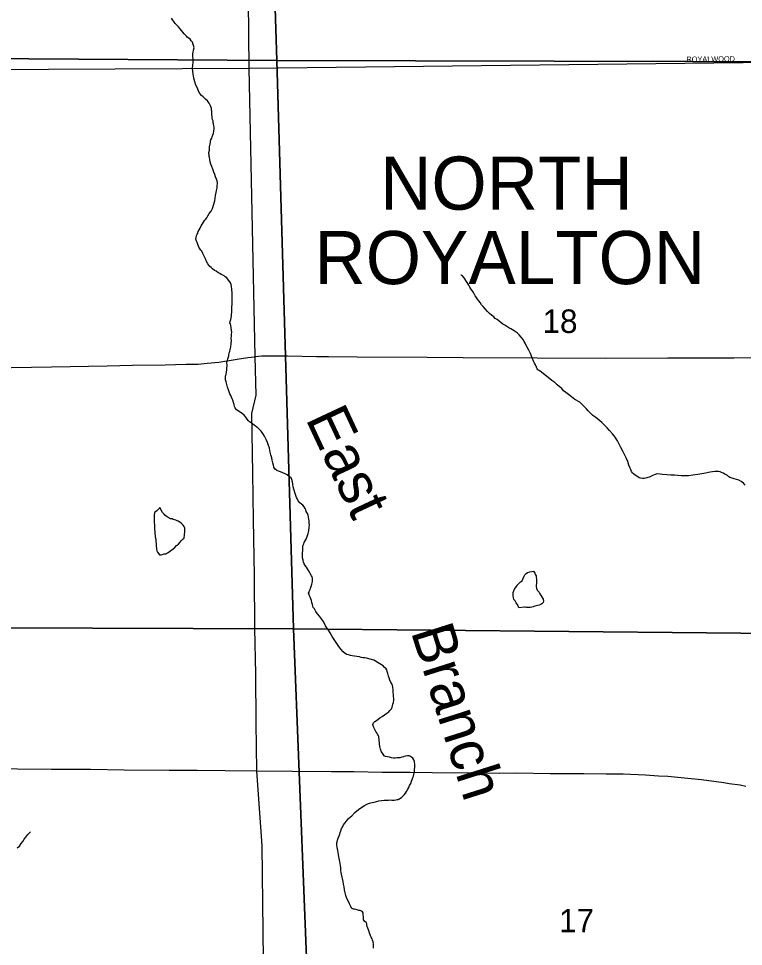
# Model space of a CAD drawing. Extents: x 2010165 to 2382125, y 1060529 to 1407316.
# Drawn here: x 2179406 to 2186230, y 1202612 to 1211343 of the extents above; entities that cross this region are included whole.
import ezdxf

# ---------------------------------------------------------------- set-up
doc = ezdxf.new("R2010")
doc.units = 0
for name, color, linetype in [('GM_X_City_Street', 7, 'Continuous'), ('GM_X_City_Street_Text', 7, 'Continuous'), ('GM_X_Corporation_Text', 7, 'Continuous'), ('GM_X_Interstate_Route', 7, 'Continuous'), ('GM_X_Major_River', 7, 'Continuous'), ('GM_X_Major_River_Text', 7, 'Continuous'), ('GM_X_Minor_Lake', 7, 'Continuous'), ('GM_X_Minor_River', 7, 'Continuous'), ('GM_X_Section', 7, 'Continuous'), ('GM_X_Section_Text', 7, 'Continuous'), ('GM_X_State_Route', 7, 'Continuous')]:
    doc.layers.add(name, color=color, linetype=linetype)

msp = doc.modelspace()

# ---------------------------------------------------------------- linework, layer by layer
at = {"layer": 'GM_X_City_Street'}
msp.add_lwpolyline([(2178423.8, 1210860.2), (2181576.3, 1210875.4), (2187047, 1210940.2), (2187068.8, 1210940.5)], dxfattribs=at)
at = {"layer": 'GM_X_Interstate_Route'}
for points in [[(2178758.2, 1204291.6), (2179132.5, 1204285.4), (2179396.4, 1204284), (2179715.4, 1204279.4), (2180083.8, 1204278.9), (2180400, 1204274.3), (2180823.4, 1204270.7), (2181087.3, 1204269.3), (2181351.2, 1204267.9), (2181647.6, 1204264.5)], [(2181647.6, 1204264.5), (2181983.5, 1204262.4), (2182352, 1204258.3), (2182563.7, 1204256.4), (2182827.6, 1204251.4), (2183091.6, 1204250.1), (2183300.5, 1204248.2), (2183512.2, 1204246.4), (2183671.6, 1204247.8), (2183935.6, 1204242.8), (2184095, 1204244.2), (2184411.2, 1204239.6), (2184515.7, 1204240.5), (2184727.4, 1204238.7), (2184939.1, 1204236.9), (2185098.5, 1204234.7), (2185307.6, 1204225.6), (2185430.9, 1204216.7), (2185519.3, 1204212.8), (2185676.2, 1204199.6), (2185835.8, 1204182.8), (2186044.9, 1204155.5), (2186097.3, 1204145), (2186199.1, 1204131.3), (2186251.4, 1204120.8)]]:
    msp.add_lwpolyline(points, dxfattribs=at)
at = {"layer": 'GM_X_Major_River'}
for points in [[(2181210.4, 1210528.1), (2181199.9, 1210545.9), (2181191.5, 1210559.7), (2181183.2, 1210569.5), (2181164.7, 1210585.1), (2181144.1, 1210606.6), (2181127.7, 1210620.2), (2181113.2, 1210637.9), (2181100.5, 1210659.7), (2181089.7, 1210689.5), (2181074.9, 1210717.2), (2181064, 1210749.1), (2181057.1, 1210783), (2181050.1, 1210819), (2181047.3, 1210849), (2181044.5, 1210877), (2181047.8, 1210903.2), (2181049.1, 1210929.3), (2181050.3, 1210959.5), (2181047.6, 1210985.5), (2181046.9, 1211011.6), (2181050.5, 1211027.8), (2181054, 1211045.9), (2181057.5, 1211066.1), (2181041.9, 1211121.9), (2181031.6, 1211133.7), (2181021.1, 1211149.5), (2181008.9, 1211157.2), (2180994.5, 1211168.8), (2180986.2, 1211178.6), (2180976, 1211186.4), (2180965.6, 1211200.2), (2180953.2, 1211213.9), (2180938.7, 1211229.6), (2180926.2, 1211247.3), (2180911.7, 1211265), (2180897.3, 1211280.7), (2180880.8, 1211296.3), (2180866.3, 1211314), (2180857.9, 1211327.8), (2180845.4, 1211345.6)], [(2181417.3, 1208732.8), (2181416.7, 1208754.8), (2181416.3, 1208768.9), (2181413.9, 1208784.9), (2181413.5, 1208798.9), (2181411, 1208818.9), (2181406.4, 1208840.9), (2181402, 1208854.8), (2181366.6, 1208904.1), (2181352.3, 1208913.7), (2181340, 1208921.4), (2181327.8, 1208927.1), (2181313.6, 1208934.8), (2181299.3, 1208944.5), (2181283, 1208954.1), (2181266.6, 1208965.7), (2181250.4, 1208973.3), (2181232, 1208986.9), (2181219.6, 1209000.6), (2181207.3, 1209010.3), (2181196.9, 1209022.1), (2181186.5, 1209035.8), (2181176, 1209055.6), (2181165.2, 1209081.5), (2181154.5, 1209107.3), (2181141.8, 1209131), (2181131.2, 1209152.8), (2181120.9, 1209164.6), (2181114.6, 1209174.5), (2181104.2, 1209190.3), (2181099.8, 1209202.2), (2181093.4, 1209218.1), (2181086.9, 1209236), (2181080.5, 1209247.9), (2181074, 1209265.8), (2181077.6, 1209281.9), (2181081.1, 1209300.1), (2181086.8, 1209314.3), (2181092.5, 1209324.5), (2181098.1, 1209338.7), (2181105.7, 1209354.9), (2181115.3, 1209371.2), (2181124.7, 1209393.6), (2181136.3, 1209411.9), (2181145.8, 1209428.2), (2181155.5, 1209442.6), (2181167.2, 1209452.9), (2181176.8, 1209469.2), (2181188.4, 1209487.6), (2181201.8, 1209508), (2181219.3, 1209530.6), (2181232.7, 1209555), (2181252.7, 1209627.8), (2181256.1, 1209652), (2181261.4, 1209678.2), (2181266.7, 1209706.5), (2181270.2, 1209724.6), (2181273.9, 1209736.8), (2181275.5, 1209750.9), (2181277, 1209769), (2181278.4, 1209793.1), (2181275.8, 1209815.1), (2181269.3, 1209833), (2181260.7, 1209852.8), (2181252.1, 1209874.7), (2181243.5, 1209896.6), (2181234.6, 1209926.4), (2181224, 1209950.2), (2181217.3, 1209974.2), (2181210.8, 1209994.1), (2181206.2, 1210016), (2181203.7, 1210034), (2181201.3, 1210046), (2181198.9, 1210060), (2181196.7, 1210070), (2181198.4, 1210082.1), (2181203.8, 1210104.3), (2181204.9, 1210136.4), (2181208.2, 1210164.6), (2181211.7, 1210180.8), (2181213.5, 1210190.9), (2181217.2, 1210201), (2181224.8, 1210217.3), (2181228.4, 1210231.4), (2181241.5, 1210265.9), (2181243, 1210284), (2181246.5, 1210304.2), (2181246, 1210322.2), (2181243.7, 1210334.2), (2181241.2, 1210352.2), (2181238.9, 1210362.2), (2181236.4, 1210380.2), (2181229.9, 1210398.1), (2181227.3, 1210420.1), (2181224.8, 1210438.1), (2181224.4, 1210454.2), (2181224, 1210470.2), (2181223.7, 1210480.2), (2181223.3, 1210496.3), (2181216.8, 1210514.2), (2181210.4, 1210528.1)], [(2181995.9, 1206915.1), (2181991.3, 1206935.1), (2181988.6, 1206961.1), (2181986, 1206983.1), (2181977.3, 1207007), (2181970.9, 1207020.9), (2181954.5, 1207034.5), (2181934.1, 1207050), (2181915.8, 1207059.6), (2181893.4, 1207069), (2181873.1, 1207078.5), (2181852.9, 1207084), (2181838.7, 1207091.7), (2181820.3, 1207103.2), (2181809.8, 1207121), (2181805.3, 1207139), (2181798.7, 1207162.9), (2181793.9, 1207188.9), (2181789.4, 1207208.8), (2181784.9, 1207226.8), (2181780.6, 1207238.7), (2181778.2, 1207250.7), (2181775.9, 1207262.7), (2181771.4, 1207280.6), (2181766.9, 1207300.6), (2181760.2, 1207324.5), (2181749.4, 1207352.3), (2181736.6, 1207382.1), (2181719.7, 1207411.8), (2181705, 1207437.5), (2181688.4, 1207459.1), (2181673.9, 1207476.8), (2181659.5, 1207490.5), (2181649.2, 1207498.2), (2181632.9, 1207509.8), (2181622.7, 1207515.6), (2181612.4, 1207525.4), (2181600.1, 1207535.1), (2181589.9, 1207540.8), (2181579.7, 1207548.6), (2181569.4, 1207558.4), (2181559, 1207572.1), (2181546.4, 1207591.9), (2181529.9, 1207609.5), (2181511.4, 1207625.1), (2181458.3, 1207661.8), (2181443.7, 1207681.5), (2181439.4, 1207693.5), (2181434.9, 1207711.4), (2181430.4, 1207731.4), (2181423.8, 1207751.3), (2181417.4, 1207765.2), (2181411, 1207779), (2181404.6, 1207794.9), (2181396.1, 1207810.8), (2181389.6, 1207830.7), (2181381, 1207850.5), (2181374.3, 1207874.4), (2181367.6, 1207900.4), (2181359, 1207924.2), (2181354.4, 1207944.2), (2181353.9, 1207962.2), (2181355.5, 1207978.3), (2181359, 1207996.5), (2181364.5, 1208014.7), (2181368, 1208036.9), (2181367.5, 1208054.9), (2181369, 1208073), (2181368.5, 1208089.1), (2181366.2, 1208101.1), (2181365.9, 1208111.1), (2181380.7, 1208159.7), (2181384.4, 1208169.8), (2181386.1, 1208179.9), (2181389.7, 1208196), (2181393.3, 1208210.2), (2181398.8, 1208230.4), (2181404.2, 1208254.6), (2181407.4, 1208284.8), (2181410.6, 1208313), (2181408, 1208337), (2181409.5, 1208355.1), (2181410.9, 1208375.3), (2181412.6, 1208387.3), (2181412, 1208411.4), (2181407.4, 1208431.4), (2181402.8, 1208453.3), (2181400.4, 1208469.3), (2181396.1, 1208479.3), (2181397.7, 1208493.4), (2181403.2, 1208511.6), (2181406.8, 1208527.7), (2181410.2, 1208549.9), (2181413.2, 1208588.1), (2181412.6, 1208610.2), (2181414.3, 1208622.3), (2181414, 1208634.3), (2181415.5, 1208650.4), (2181416.9, 1208674.5), (2181418.1, 1208704.7), (2181417.3, 1208732.8)], [(2182887.6, 1205155.9), (2182883, 1205179.8), (2182876.5, 1205197.7), (2182872, 1205213.7), (2182865.8, 1205223.6), (2182849.3, 1205239.2), (2182836.9, 1205252.9), (2182808.3, 1205272.2), (2182749.2, 1205306.8), (2182680.5, 1205325.1), (2182666.5, 1205326.7), (2182648.4, 1205328.2), (2182630.3, 1205329.8), (2182614.1, 1205335.4), (2182589.9, 1205338.8), (2182569.8, 1205342.2), (2182547.6, 1205345.7), (2182529.5, 1205349.2), (2182511.3, 1205354.8), (2182495.2, 1205358.3), (2182480.8, 1205368), (2182462.4, 1205383.6), (2182439.6, 1205409.1), (2182414.7, 1205442.6), (2182389.6, 1205480.1), (2182358.2, 1205529.4), (2182339.2, 1205563.1), (2182322.5, 1205588.7), (2182307.9, 1205610.4), (2182295.3, 1205630.1), (2182284.7, 1205649.9), (2182272.1, 1205671.7), (2182257.4, 1205695.4), (2182238.8, 1205719), (2182220.1, 1205742.6), (2182203.4, 1205764.2), (2182190.8, 1205788), (2182180.4, 1205801.8), (2182176, 1205813.7), (2182171.6, 1205829.7), (2182167.1, 1205847.6), (2182162.6, 1205865.6), (2182156.2, 1205881.4), (2182151.7, 1205897.4), (2182145.3, 1205911.3), (2182140.9, 1205927.2), (2182136.6, 1205937.1), (2182140.2, 1205951.3), (2182149.8, 1205969.6), (2182155.4, 1205983.8), (2182161, 1205998), (2182166.4, 1206022.2), (2182173.7, 1206046.5), (2182173.2, 1206066.6), (2182172.9, 1206078.6), (2182168.6, 1206088.6), (2182164.3, 1206100.5), (2182136.9, 1206147.9), (2182126.5, 1206163.7), (2182116, 1206179.5), (2182103.5, 1206197.3), (2182095.1, 1206211.1), (2182088.6, 1206229), (2182084.1, 1206246.9), (2182079.5, 1206268.9), (2182079, 1206289), (2182080.4, 1206311.1), (2182081.6, 1206341.2), (2182083, 1206361.3), (2182082.6, 1206377.4), (2182086.3, 1206387.5), (2182090, 1206399.7), (2182095.6, 1206413.9), (2182105.3, 1206428.2), (2182112.9, 1206444.4), (2182122.2, 1206468.8), (2182131.5, 1206497.1), (2182138.8, 1206523.4), (2182141.9, 1206555.6), (2182143.4, 1206575.7), (2182143, 1206591.8), (2182142.6, 1206605.8), (2182140.3, 1206617.8), (2182137.8, 1206633.8), (2182135.3, 1206651.8), (2182130.8, 1206669.8), (2182126.4, 1206685.7), (2182120.1, 1206695.6), (2182113.8, 1206705.4), (2182109.4, 1206719.4), (2182103.1, 1206731.3), (2182094.6, 1206749.1), (2182082.2, 1206762.8), (2182069.9, 1206772.6), (2182053.5, 1206786.2), (2182039, 1206803.8), (2182032.5, 1206819.7), (2182024, 1206837.6), (2182017.5, 1206855.5), (2182009, 1206873.3), (2181995.9, 1206915.1)], [(2182661.8, 1203939.3), (2182685.6, 1203952), (2182709.4, 1203958.6), (2182721.4, 1203963), (2182735.3, 1203965.3), (2182753.3, 1203969.8), (2182775.2, 1203974.4), (2182797.1, 1203981), (2182823, 1203985.7), (2182847, 1203988.4), (2182867, 1203988.9), (2182887.1, 1203989.4), (2182905.1, 1203989.9), (2182921.2, 1203988.3), (2182943.2, 1203988.9), (2182957.2, 1203991.3), (2182969.2, 1203993.6), (2182979.1, 1203995.8), (2183010.8, 1204012.7), (2183022.5, 1204025.1), (2183036.1, 1204039.5), (2183047.8, 1204053.9), (2183057.4, 1204068.2), (2183070.8, 1204090.6), (2183080.4, 1204106.9), (2183087.9, 1204127.2), (2183097.4, 1204145.5), (2183104.9, 1204165.8), (2183112.4, 1204184.1), (2183118, 1204200.3), (2183123.6, 1204214.5), (2183127.2, 1204230.6), (2183130.8, 1204244.8), (2183132.5, 1204258.9), (2183131.9, 1204278.9), (2183135.5, 1204295.1), (2183135.2, 1204307.1), (2183136.9, 1204317.2), (2183136.6, 1204329.2), (2183134.2, 1204341.2), (2183133.9, 1204353.3), (2183127.5, 1204369.1), (2183117.1, 1204382.9), (2183104.8, 1204392.6), (2183094.6, 1204398.4), (2183082.4, 1204404.1), (2183066.3, 1204405.7), (2183046.4, 1204401.1), (2183030.5, 1204394.7), (2183012.6, 1204392.2), (2182996.6, 1204387.8), (2182980.6, 1204387.4), (2182966.6, 1204385), (2182952.7, 1204382.6), (2182934.6, 1204384.2), (2182916.4, 1204387.7), (2182898.3, 1204391.2), (2182878.1, 1204394.7), (2182859.9, 1204400.3), (2182847.8, 1204406), (2182837.3, 1204419.8), (2182822.7, 1204441.4), (2182812, 1204467.3), (2182807.3, 1204493.2), (2182804.5, 1204521.3), (2182796.7, 1204587.3), (2182792.4, 1204599.3), (2182786.1, 1204609.1), (2182777.8, 1204621), (2182769.4, 1204634.8), (2182758.9, 1204652.6), (2182750.4, 1204670.4), (2182743.8, 1204690.3), (2182741.5, 1204700.3), (2182747.2, 1204714.5), (2182760.9, 1204726.9), (2182774.6, 1204737.3), (2182788.4, 1204747.7), (2182808, 1204762.3), (2182829.7, 1204776.9), (2182851.4, 1204791.5), (2182873, 1204808.2), (2182890.7, 1204820.7), (2182902.4, 1204831), (2182916, 1204847.4), (2182921.6, 1204863.6), (2182927.3, 1204875.8), (2182930.9, 1204892), (2182934.4, 1204908.1), (2182937.9, 1204928.3), (2182939.5, 1204944.4), (2182937, 1204962.4), (2182936.4, 1204982.5), (2182933.9, 1205002.5), (2182931.2, 1205026.5), (2182928.6, 1205050.5), (2182921.8, 1205078.5), (2182911.3, 1205096.3), (2182902.7, 1205118.1), (2182894.1, 1205138), (2182887.6, 1205155.9)], [(2182748.2, 1202596.4), (2182747.8, 1202614.5), (2182747.3, 1202630.5), (2182744.7, 1202654.5), (2182738.2, 1202670.4), (2182733.8, 1202684.4), (2182725.4, 1202698.2), (2182719.1, 1202712.1), (2182712.6, 1202730), (2182706, 1202749.9), (2182699.5, 1202767.8), (2182693.1, 1202783.7), (2182688.6, 1202799.6), (2182686.2, 1202813.6), (2182683.9, 1202825.6), (2182677.6, 1202835.5), (2182665.3, 1202845.2), (2182652.8, 1202862.9), (2182652.4, 1202879), (2182652, 1202893), (2182651.6, 1202907.1), (2182651.4, 1202917.1), (2182649.1, 1202927.1), (2182644.8, 1202937), (2182634.6, 1202944.8), (2182620.4, 1202948.4), (2182608.4, 1202950.1), (2182592.2, 1202955.7), (2182570, 1202961.2), (2182557.9, 1202962.8), (2182541.6, 1202972.4), (2182533.1, 1202988.3), (2182520.5, 1203012.1), (2182507.7, 1203039.8), (2182497, 1203063.6), (2182488.2, 1203091.5), (2182481.5, 1203117.4), (2182474.7, 1203145.4), (2182470, 1203171.3), (2182465.3, 1203197.3), (2182460.6, 1203223.3), (2182444.7, 1203291.1), (2182442.3, 1203307.1), (2182439.8, 1203327.1), (2182439.1, 1203351.2), (2182436.5, 1203373.2), (2182434, 1203391.2), (2182431.5, 1203411.3), (2182427.1, 1203425.2), (2182424.8, 1203437.2), (2182420.3, 1203455.1), (2182417.7, 1203477.2), (2182410.7, 1203513.1), (2182405.9, 1203543.1), (2182403.2, 1203567.1), (2182402.7, 1203585.2), (2182406.4, 1203597.3), (2182408, 1203611.4), (2182415.5, 1203631.7), (2182425, 1203652), (2182430.5, 1203668.2), (2182434.2, 1203682.4), (2182439.7, 1203700.6), (2182445.2, 1203720.8), (2182454.8, 1203735.1), (2182464.3, 1203755.4), (2182477.9, 1203771.9), (2182493.4, 1203790.3), (2182512.8, 1203814.9), (2182542.2, 1203841.8), (2182571.4, 1203870.7), (2182604.8, 1203899.7), (2182636.2, 1203922.6), (2182661.8, 1203939.3)]]:
    msp.add_lwpolyline(points, dxfattribs=at)
at = {"layer": 'GM_X_Minor_Lake'}
for points in [[(2180737.2, 1206741.5), (2180733.4, 1206735.4), (2180723.6, 1206725.1), (2180706, 1206710.6), (2180696.2, 1206702.3), (2180686.3, 1206696), (2180681.1, 1206667.8), (2180681.7, 1206645.7), (2180682.3, 1206621.6), (2180682.9, 1206599.6), (2180685.5, 1206577.6), (2180686.2, 1206553.5), (2180686.4, 1206546.8)], [(2180686.4, 1206546.8), (2180692.5, 1206467.3), (2180697.2, 1206443.3), (2180697.7, 1206425.3), (2180700.3, 1206401.3), (2180701, 1206375.2), (2180703.4, 1206361.2), (2180705.8, 1206347.2), (2180708.2, 1206333.2), (2180714.5, 1206321.3), (2180725, 1206305.6), (2180733.2, 1206295.7), (2180747.3, 1206296.1), (2180759.2, 1206300.4), (2180777.1, 1206304.9), (2180793.1, 1206307.4), (2180803, 1206311.6), (2180814.9, 1206318), (2180873.8, 1206363.7), (2180893.3, 1206384.3), (2180911, 1206396.8), (2180924.6, 1206411.2), (2180940.1, 1206431.7), (2180955.8, 1206446.1), (2180965.6, 1206452.4), (2180968.8, 1206484.6), (2180971.9, 1206516.8), (2180971.4, 1206536.9), (2180971.1, 1206546.9), (2180964.7, 1206562.8), (2180954.3, 1206576.6), (2180939.8, 1206592.3), (2180925.4, 1206603.9), (2180909.1, 1206613.5), (2180899, 1206617.3), (2180886.8, 1206623), (2180874.7, 1206626.7), (2180862.6, 1206630.4), (2180852.4, 1206634.1), (2180836.4, 1206635.7), (2180822.2, 1206641.4), (2180805.8, 1206653), (2180795.6, 1206660.7), (2180783.3, 1206670.5), (2180775, 1206680.3), (2180760.6, 1206693.9), (2180737.2, 1206741.5)], [(2184098.6, 1206009.3), (2184099.8, 1206010.8), (2184113.4, 1206025.3), (2184131, 1206041.8), (2184146.8, 1206052.2), (2184154.4, 1206066.5), (2184165.7, 1206094.9), (2184173.3, 1206109.1), (2184185.1, 1206119.5), (2184198.8, 1206129.9), (2184218.7, 1206136.4), (2184238.6, 1206141), (2184254.6, 1206143.4), (2184265.1, 1206123.6), (2184273.5, 1206109.8), (2184277.9, 1206097.8), (2184280.2, 1206085.9), (2184280.7, 1206067.8), (2184281.2, 1206049.8), (2184281.7, 1206029.7), (2184280.3, 1206007.6), (2184278.6, 1205995.5), (2184283, 1205983.5), (2184289.5, 1205965.6), (2184297.8, 1205953.8), (2184306.1, 1205944), (2184312.5, 1205930.1), (2184320.8, 1205920.3), (2184327.1, 1205910.4), (2184335.5, 1205894.6), (2184343.9, 1205880.8), (2184346.5, 1205860.7), (2184344.8, 1205848.6), (2184333.1, 1205834.3), (2184323.3, 1205828), (2184307.3, 1205823.6), (2184291.4, 1205821.1), (2184277.5, 1205816.8), (2184267.5, 1205812.5), (2184249.6, 1205808), (2184237.7, 1205803.7), (2184221.7, 1205801.2), (2184199.7, 1205800.7), (2184187.6, 1205802.4), (2184175.5, 1205804.1), (2184167.5, 1205803.8), (2184115.5, 1205798.5)], [(2184115.5, 1205798.5), (2184104.9, 1205822.3), (2184090.2, 1205844), (2184079.7, 1205863.8), (2184067.3, 1205877.5), (2184064.8, 1205895.5), (2184062.4, 1205907.5), (2184063.5, 1205941.6), (2184074.7, 1205972.1), (2184098.6, 1206009.3)]]:
    msp.add_lwpolyline(points, dxfattribs=at)
at = {"layer": 'GM_X_Minor_River'}
for points in [[(2184453.2, 1207919.3), (2184426.6, 1207938.7), (2184328.3, 1208014.4), (2184305.9, 1208029.8), (2184293.6, 1208037.6), (2184287.3, 1208047.4), (2184280.9, 1208063.3), (2184272.3, 1208085.2), (2184261.9, 1208098.9), (2184257.5, 1208112.9), (2184240.4, 1208150.6), (2184225.3, 1208190.3), (2184210.4, 1208224.1), (2184195.6, 1208251.8), (2184183, 1208273.5), (2184174.5, 1208289.4), (2184166.1, 1208305.2), (2184153.5, 1208325), (2184138.9, 1208344.6), (2184120.3, 1208366.2), (2184099.7, 1208385.8), (2184073.2, 1208403.1), (2184056.9, 1208412.8), (2184040.5, 1208424.4), (2184022.2, 1208433.9), (2184001.9, 1208445.4), (2183983.5, 1208457), (2183965.1, 1208468.6), (2183946.7, 1208482.1), (2183930.3, 1208495.8), (2183911.8, 1208511.3), (2183893.5, 1208520.9), (2183881.1, 1208536.6), (2183858.6, 1208552.1), (2183840.1, 1208567.6), (2183819.6, 1208587.2), (2183798.9, 1208610.7), (2183780.2, 1208632.3), (2183763.7, 1208650), (2183751.2, 1208669.7), (2183738.7, 1208685.4), (2183726.2, 1208701.2), (2183715.8, 1208717), (2183705.3, 1208734.8), (2183690.4, 1208764.5), (2183675.9, 1208784.2), (2183663.4, 1208799.9), (2183653, 1208815.7), (2183644.5, 1208833.5), (2183600.4, 1208904.6), (2183583.9, 1208922.3), (2183571.7, 1208928), (2183569.7, 1208927.9)], [(2186246, 1206952.6), (2186229.5, 1206970.3), (2186209, 1206985.8), (2186186.6, 1206999.3), (2186164.3, 1207006.7), (2186144.1, 1207012.2), (2186123.9, 1207017.7), (2186103.7, 1207023.2), (2186091.5, 1207030.9), (2186079.1, 1207044.6), (2186056.7, 1207056.1), (2186038.5, 1207063.6), (2186024.2, 1207071.3), (2186010, 1207076.9), (2185995.9, 1207080.6), (2185961.8, 1207081.7), (2185917.8, 1207074.5), (2185858.1, 1207060.9), (2185802.2, 1207051.4), (2185754.2, 1207046.1), (2185712.2, 1207041), (2185676.1, 1207040), (2185644.1, 1207039.2), (2185613.9, 1207042.4), (2185581.7, 1207045.6), (2185547.6, 1207046.7), (2185509.4, 1207049.7), (2185467.2, 1207052.6), (2185445.1, 1207056), (2185425, 1207057.5), (2185409, 1207057.1), (2185375.2, 1207044.2), (2185351.5, 1207031.5), (2185321.7, 1207020.7), (2185295.8, 1207016), (2185279.8, 1207013.6), (2185261.7, 1207017.1), (2185249.5, 1207022.8), (2185237.2, 1207030.5), (2185220.9, 1207040.1), (2185206.6, 1207049.8), (2185194.4, 1207057.5), (2185186.1, 1207067.3), (2185177.7, 1207081.1), (2185169.2, 1207099), (2185160.7, 1207118.8), (2185150, 1207140.6), (2185141.1, 1207176.5), (2185126.2, 1207208.3), (2185111.3, 1207240), (2185094.3, 1207273.7), (2185077.4, 1207305.3), (2185060.5, 1207337), (2185043.6, 1207370.7), (2185022.6, 1207404.3), (2184997.7, 1207435.7), (2184970.8, 1207465.1), (2184948, 1207492.7), (2184923.3, 1207516.1), (2184896.6, 1207541.5), (2184878.1, 1207559.1), (2184859.6, 1207574.6), (2184841.2, 1207588.2), (2184824.8, 1207599.8), (2184810.5, 1207611.5), (2184798.1, 1207623.2), (2184783.7, 1207636.9), (2184767.2, 1207652.5), (2184748.6, 1207674.1), (2184723.9, 1207699.6), (2184690.8, 1207734.8), (2184644, 1207759.7), (2184611.3, 1207784.9), (2184582.6, 1207806.3), (2184558.1, 1207823.7), (2184537.5, 1207841.2), (2184519, 1207860.8), (2184496.4, 1207880.3), (2184475.9, 1207897.8), (2184453.2, 1207919.3)], [(2179392.1, 1203538.2), (2179413.6, 1203556.8), (2179429.1, 1203579.3), (2179444.6, 1203599.8), (2179458.1, 1203620.2), (2179475.5, 1203640.8), (2179492.9, 1203665.3), (2179514.4, 1203685.9), (2179518.8, 1203690.6)]]:
    msp.add_lwpolyline(points, dxfattribs=at)
at = {"layer": 'GM_X_Section'}
for points in [[(2181662, 1216455.1), (2181835.9, 1210948.1), (2176227.8, 1210985.9), (2176133.3, 1216538.6)], [(2186961.3, 1216421.1), (2187059.5, 1210937.2), (2181835.9, 1210948.1), (2181662, 1216455.1)], [(2176227.8, 1210985.9), (2181835.9, 1210948.1), (2181995.2, 1205598.8), (2176316.2, 1205618.7)], [(2181835.9, 1210948.1), (2187059.5, 1210937.2), (2187179, 1205551.2), (2181995.2, 1205598.8)], [(2176316.2, 1205618.7), (2181995.2, 1205598.8), (2182206.7, 1200204.6), (2176405.5, 1200128.5)], [(2181995.2, 1205598.8), (2187179, 1205551.2), (2187275.3, 1200238.2), (2182206.7, 1200204.6)]]:
    msp.add_lwpolyline(points, close=True, dxfattribs=at)
at = {"layer": 'GM_X_State_Route'}
for points in [[(2181717.3, 1201948.6), (2181700.4, 1203559), (2181647.6, 1204264.5), (2181642.6, 1204715.5), (2181638.1, 1205176.6), (2181629.7, 1205603.6), (2181627.2, 1206100.7), (2181618.6, 1206625.9), (2181610.2, 1207064.9), (2181601.6, 1207628.1), (2181643.9, 1207798.5), (2181634.5, 1208161.8), (2181576.3, 1210875.4), (2181543, 1214385.7)], [(2178826.7, 1208039.8), (2179067.7, 1208055.5), (2179339.3, 1208058.1), (2179715.4, 1208066.6), (2180239.7, 1208075.2), (2180477.9, 1208080.4), (2180787.2, 1208085.5), (2180980, 1208091.5), (2181034.8, 1208089.8), (2181098.2, 1208090.6), (2181182.2, 1208099.2), (2181292.7, 1208111.2), (2181463.2, 1208136.9), (2181563.4, 1208152.3), (2181628.5, 1208161)], [(2181628.5, 1208161), (2181634.5, 1208161.8), (2181697, 1208170.3), (2181938.6, 1208168.6), (2182210.5, 1208164.4)], [(2182210.5, 1208164.4), (2182324.2, 1208162.6), (2182592.4, 1208159.2), (2183251.2, 1208156.6), (2183590.4, 1208154), (2184287, 1208150.6), (2184929.6, 1208147.2), (2185519, 1208148.9), (2186140.1, 1208148.9), (2187027.1, 1208154), (2187136.8, 1208155)]]:
    msp.add_lwpolyline(points, dxfattribs=at)

# ---------------------------------------------------------------- texts
at = {"layer": 'GM_X_City_Street_Text'}
msp.add_text('ROYALWOOD', height=50, rotation=0.62926, dxfattribs=at).set_placement((2185694.1, 1210934.6))
at = {"layer": 'GM_X_Corporation_Text'}
for s, p in [('NORTH', (2182810, 1209544.6)), ('ROYALTON', (2182191.8, 1208844))]:
    msp.add_text(s, height=500, rotation=0.00001, dxfattribs=at).set_placement(p)
at = {"layer": 'GM_X_Major_River_Text'}
for s, height, rotation, p in [('East', 400.18, 295.08103, (2182104, 1207578.7)), ('Branch', 400.19, 287.57861, (2183096.8, 1205575.4))]:
    msp.add_text(s, height=height, rotation=rotation, dxfattribs=at).set_placement(p)
at = {"layer": 'GM_X_Section_Text'}
for s, p in [('18', (2184339, 1208384.5)), ('17', (2184495.2, 1202744.3))]:
    msp.add_text(s, height=221, rotation=0.00001, dxfattribs=at).set_placement(p)

doc.saveas('drawing.dxf')
